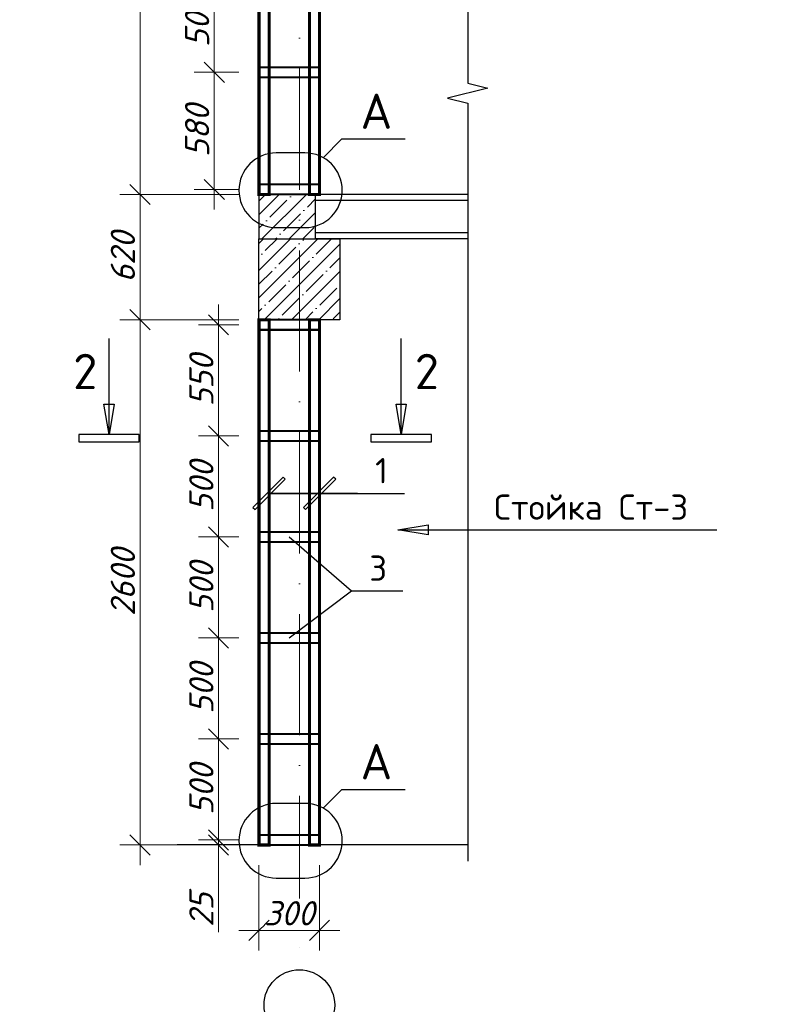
# Model space of a CAD drawing. Header units: millimetres. Extents: x 363306 to 7757304, y 1022887 to 1207196.
# Tile 344 of 656: x 1475028 to 1482661, y 1069618 to 1079366. Entities that reach past the tile are written whole.
import ezdxf
from ezdxf import colors
from ezdxf.entities.mleader import LeaderData, LeaderLine
from ezdxf.math import Vec2, Vec3

# ---------------------------------------------------------------- set-up
doc = ezdxf.new("R2010")
doc.units = ezdxf.units.MM
doc.linetypes.add('ACAD_ISO10W100', pattern=[18, 12, -3, 0, -3])
for name, color, linetype in [('0 @ 100', 7, 'Continuous'), ('kcd_tx', 7, 'Continuous'), ('Штрих', 7, 'Continuous')]:
    doc.layers.add(name, color=color, linetype=linetype)
doc.layers.add('Сечения', color=1, linetype='Continuous', lineweight=30)
doc.styles.add('iso', font='isocpeur.TTF')
doc.styles.add('ISOCPEUR', font='isocpeur.TTF')
doc.styles.get("Standard").update_dxf_attribs({"font": 'isocpeui.ttf'})
doc.styles.add('ГОСТ 2.304', font='isocpeui.ttf')
doc.dimstyles.new('Санжар', dxfattribs={"dimtxt": 240, "dimasz": 200, "dimexe": 200, "dimexo": 200, "dimgap": 50, "dimtad": 1, "dimdec": 0, "dimtxsty": 'Standard', "dimblk": 'OBLIQUE', "dimcen": 2.5, "dimdle": 200, "dimclrd": 152, "dimclre": 152, "dimclrt": 152, "dimadec": 0, "dimazin": 0, "dimtfac": 1, "dimtdec": 0, "dimtmove": 0, "dimatfit": 3, "dimldrblk": 'OBLIQUE', "dimfxl": 0, "dimlwd": 0, "dimlwe": 0, "dimarcsym": 0})

# ---------------------------------------------------------------- blocks, each defined once
blk = doc.blocks.new('_Oblique')
at = {"color": 0, "linetype": 'ByBlock', "lineweight": -2}
blk.add_line((-0.5, -0.5), (0.5, 0.5), dxfattribs=at)
blk = doc.blocks.new('*D1203')
at = {"layer": 'Defpoints', "color": 0, "lineweight": 25, "transparency": 16777216}
for p in [(1476997.5, 1071245.2), (1477398.2, 1071245.2), (1477398.2, 1071195.2)]:
    blk.add_point(p, dxfattribs=at)
at = {"layer": 'kcd_tx', "lineweight": 0, "transparency": 16777216}
for p, q in [((1476997.5, 1071245.2), (1476997.5, 1071445.2)), ((1477198.2, 1071245.2), (1476797.5, 1071245.2)), ((1477198.2, 1071195.2), (1476797.5, 1071195.2)), ((1476997.5, 1071195.2), (1476997.5, 1071245.2)), ((1476997.5, 1071195.2), (1476997.5, 1071245.2)), ((1476997.5, 1071195.2), (1476997.5, 1070995.2)), ((1476997.5, 1070332.3), (1476997.5, 1071195.2))]:
    blk.add_line(p, q, dxfattribs=at)
at = {"layer": 'kcd_tx', "lineweight": 0, "transparency": 16777216, "xscale": 200, "yscale": 200, "zscale": 200}
for p, rotation in [((1476997.5, 1071245.2), 270), ((1476997.5, 1071195.2), 90)]:
    blk.add_blockref('_Oblique', p, dxfattribs=dict(at, rotation=rotation))
at = {"layer": 'kcd_tx', "lineweight": 30, "transparency": 16777216, "insert": (1476827.5, 1070553.7), "char_height": 240, "attachment_point": 5, "rotation": 90, "bg_fill": 3, "box_fill_scale": 1.1, "bg_fill_color": 256, "bg_fill_true_color": 13158600, "bg_fill_transparency": 0}
blk.add_mtext('25', dxfattribs=at)
blk = doc.blocks.new('*D1173')
at = {"layer": 'Defpoints', "color": 0, "lineweight": 25, "transparency": 16777216}
for p in [(1476997.5, 1072245.2), (1477398.2, 1072245.2), (1477398.2, 1071245.2)]:
    blk.add_point(p, dxfattribs=at)
at = {"layer": 'kcd_tx', "lineweight": 0, "transparency": 16777216}
for p, q in [((1476997.5, 1071045.2), (1476997.5, 1072445.2)), ((1477198.2, 1072245.2), (1476797.5, 1072245.2)), ((1477198.2, 1071245.2), (1476797.5, 1071245.2))]:
    blk.add_line(p, q, dxfattribs=at)
at = {"layer": 'kcd_tx', "lineweight": 0, "transparency": 16777216, "xscale": 200, "yscale": 200, "zscale": 200}
for p, rotation in [((1476997.5, 1072245.2), 90), ((1476997.5, 1071245.2), 270)]:
    blk.add_blockref('_Oblique', p, dxfattribs=dict(at, rotation=rotation))
at = {"layer": 'kcd_tx', "lineweight": 30, "transparency": 16777216, "insert": (1476827.5, 1071745.2), "char_height": 240, "attachment_point": 5, "rotation": 90, "bg_fill": 3, "box_fill_scale": 1.1, "bg_fill_color": 256, "bg_fill_true_color": 13158600, "bg_fill_transparency": 0}
blk.add_mtext('500', dxfattribs=at)
blk = doc.blocks.new('*D1174')
at = {"layer": 'Defpoints', "color": 0, "lineweight": 25, "transparency": 16777216}
for p in [(1476997.5, 1073245.2), (1477398.2, 1073245.2), (1477398.2, 1072245.2)]:
    blk.add_point(p, dxfattribs=at)
at = {"layer": 'kcd_tx', "lineweight": 0, "transparency": 16777216}
for p, q in [((1476997.5, 1072045.2), (1476997.5, 1073445.2)), ((1477198.2, 1073245.2), (1476797.5, 1073245.2)), ((1477198.2, 1072245.2), (1476797.5, 1072245.2))]:
    blk.add_line(p, q, dxfattribs=at)
at = {"layer": 'kcd_tx', "lineweight": 0, "transparency": 16777216, "xscale": 200, "yscale": 200, "zscale": 200}
for p, rotation in [((1476997.5, 1073245.2), 90), ((1476997.5, 1072245.2), 270)]:
    blk.add_blockref('_Oblique', p, dxfattribs=dict(at, rotation=rotation))
at = {"layer": 'kcd_tx', "lineweight": 30, "transparency": 16777216, "insert": (1476827.5, 1072745.2), "char_height": 240, "attachment_point": 5, "rotation": 90, "bg_fill": 3, "box_fill_scale": 1.1, "bg_fill_color": 256, "bg_fill_true_color": 13158600, "bg_fill_transparency": 0}
blk.add_mtext('500', dxfattribs=at)
blk = doc.blocks.new('*D1175')
at = {"layer": 'Defpoints', "color": 0, "lineweight": 25, "transparency": 16777216}
for p in [(1476997.5, 1074245.2), (1477398.2, 1074245.2), (1477398.2, 1073245.2)]:
    blk.add_point(p, dxfattribs=at)
at = {"layer": 'kcd_tx', "lineweight": 0, "transparency": 16777216}
for p, q in [((1476997.5, 1073045.2), (1476997.5, 1074445.2)), ((1477198.2, 1074245.2), (1476797.5, 1074245.2)), ((1477198.2, 1073245.2), (1476797.5, 1073245.2))]:
    blk.add_line(p, q, dxfattribs=at)
at = {"layer": 'kcd_tx', "lineweight": 0, "transparency": 16777216, "xscale": 200, "yscale": 200, "zscale": 200}
for p, rotation in [((1476997.5, 1074245.2), 90), ((1476997.5, 1073245.2), 270)]:
    blk.add_blockref('_Oblique', p, dxfattribs=dict(at, rotation=rotation))
at = {"layer": 'kcd_tx', "lineweight": 30, "transparency": 16777216, "insert": (1476827.5, 1073745.2), "char_height": 240, "attachment_point": 5, "rotation": 90, "bg_fill": 3, "box_fill_scale": 1.1, "bg_fill_color": 256, "bg_fill_true_color": 13158600, "bg_fill_transparency": 0}
blk.add_mtext('500', dxfattribs=at)
blk = doc.blocks.new('*D1176')
at = {"layer": 'Defpoints', "color": 0, "lineweight": 25, "transparency": 16777216}
for p in [(1476997.5, 1075245.2), (1477398.2, 1075245.2), (1477398.2, 1074245.2)]:
    blk.add_point(p, dxfattribs=at)
at = {"layer": 'kcd_tx', "lineweight": 0, "transparency": 16777216}
for p, q in [((1476997.5, 1074045.2), (1476997.5, 1075445.2)), ((1477198.2, 1075245.2), (1476797.5, 1075245.2)), ((1477198.2, 1074245.2), (1476797.5, 1074245.2))]:
    blk.add_line(p, q, dxfattribs=at)
at = {"layer": 'kcd_tx', "lineweight": 0, "transparency": 16777216, "xscale": 200, "yscale": 200, "zscale": 200}
for p, rotation in [((1476997.5, 1075245.2), 90), ((1476997.5, 1074245.2), 270)]:
    blk.add_blockref('_Oblique', p, dxfattribs=dict(at, rotation=rotation))
at = {"layer": 'kcd_tx', "lineweight": 30, "transparency": 16777216, "insert": (1476827.5, 1074745.2), "char_height": 240, "attachment_point": 5, "rotation": 90, "bg_fill": 3, "box_fill_scale": 1.1, "bg_fill_color": 256, "bg_fill_true_color": 13158600, "bg_fill_transparency": 0}
blk.add_mtext('500', dxfattribs=at)
blk = doc.blocks.new('*D1177')
at = {"layer": 'Defpoints', "color": 0, "lineweight": 25, "transparency": 16777216}
for p in [(1476997.5, 1076345.2), (1477398.2, 1076345.2), (1477398.2, 1075245.2)]:
    blk.add_point(p, dxfattribs=at)
at = {"layer": 'kcd_tx', "lineweight": 0, "transparency": 16777216}
for p, q in [((1476997.5, 1075045.2), (1476997.5, 1076545.2)), ((1477198.2, 1076345.2), (1476797.5, 1076345.2)), ((1477198.2, 1075245.2), (1476797.5, 1075245.2))]:
    blk.add_line(p, q, dxfattribs=at)
at = {"layer": 'kcd_tx', "lineweight": 0, "transparency": 16777216, "xscale": 200, "yscale": 200, "zscale": 200}
for p, rotation in [((1476997.5, 1076345.2), 90), ((1476997.5, 1075245.2), 270)]:
    blk.add_blockref('_Oblique', p, dxfattribs=dict(at, rotation=rotation))
at = {"layer": 'kcd_tx', "lineweight": 30, "transparency": 16777216, "insert": (1476827.5, 1075795.2), "char_height": 240, "attachment_point": 5, "rotation": 90, "bg_fill": 3, "box_fill_scale": 1.1, "bg_fill_color": 256, "bg_fill_true_color": 13158600, "bg_fill_transparency": 0}
blk.add_mtext('550', dxfattribs=at)
blk = doc.blocks.new('*D1178')
at = {"layer": 'Defpoints', "color": 0, "lineweight": 25, "transparency": 16777216}
for p in [(1476955.2, 1078845.2), (1477398.2, 1078845.2), (1477398.2, 1077685.2)]:
    blk.add_point(p, dxfattribs=at)
at = {"layer": 'kcd_tx', "lineweight": 0, "transparency": 16777216}
for p, q in [((1476955.2, 1077485.2), (1476955.2, 1079045.2)), ((1477198.2, 1078845.2), (1476755.2, 1078845.2)), ((1477198.2, 1077685.2), (1476755.2, 1077685.2))]:
    blk.add_line(p, q, dxfattribs=at)
at = {"layer": 'kcd_tx', "lineweight": 0, "transparency": 16777216, "xscale": 200, "yscale": 200, "zscale": 200}
for p, rotation in [((1476955.2, 1078845.2), 90), ((1476955.2, 1077685.2), 270)]:
    blk.add_blockref('_Oblique', p, dxfattribs=dict(at, rotation=rotation))
at = {"layer": 'kcd_tx', "lineweight": 30, "transparency": 16777216, "insert": (1476785.2, 1078265.2), "char_height": 240, "attachment_point": 5, "rotation": 90, "bg_fill": 3, "box_fill_scale": 1.1, "bg_fill_color": 256, "bg_fill_true_color": 13158600, "bg_fill_transparency": 0}
blk.add_mtext('580', dxfattribs=at)
blk = doc.blocks.new('*D1179')
at = {"layer": 'Defpoints', "color": 0, "lineweight": 25, "transparency": 16777216}
for p in [(1476955.2, 1079845.2), (1477398.2, 1079845.2), (1477398.2, 1078845.2)]:
    blk.add_point(p, dxfattribs=at)
at = {"layer": 'kcd_tx', "lineweight": 0, "transparency": 16777216}
for p, q in [((1476955.2, 1078645.2), (1476955.2, 1080045.2)), ((1477198.2, 1079845.2), (1476755.2, 1079845.2)), ((1477198.2, 1078845.2), (1476755.2, 1078845.2))]:
    blk.add_line(p, q, dxfattribs=at)
at = {"layer": 'kcd_tx', "lineweight": 0, "transparency": 16777216, "xscale": 200, "yscale": 200, "zscale": 200}
for p, rotation in [((1476955.2, 1079845.2), 90), ((1476955.2, 1078845.2), 270)]:
    blk.add_blockref('_Oblique', p, dxfattribs=dict(at, rotation=rotation))
at = {"layer": 'kcd_tx', "lineweight": 30, "transparency": 16777216, "insert": (1476785.2, 1079345.2), "char_height": 240, "attachment_point": 5, "rotation": 90, "bg_fill": 3, "box_fill_scale": 1.1, "bg_fill_color": 256, "bg_fill_true_color": 13158600, "bg_fill_transparency": 0}
blk.add_mtext('500', dxfattribs=at)
blk = doc.blocks.new('*D1183')
at = {"layer": 'Defpoints', "color": 0, "lineweight": 25, "transparency": 16777216}
for p in [(1476219.8, 1076395.2), (1477398.2, 1076395.2), (1477326.1, 1071195.2)]:
    blk.add_point(p, dxfattribs=at)
at = {"layer": 'kcd_tx', "lineweight": 0, "transparency": 16777216}
for p, q in [((1476219.8, 1070995.2), (1476219.8, 1076595.2)), ((1477198.2, 1076395.2), (1476019.8, 1076395.2)), ((1477126.1, 1071195.2), (1476019.8, 1071195.2))]:
    blk.add_line(p, q, dxfattribs=at)
at = {"layer": 'kcd_tx', "lineweight": 0, "transparency": 16777216, "xscale": 200, "yscale": 200, "zscale": 200}
for p, rotation in [((1476219.8, 1076395.2), 90), ((1476219.8, 1071195.2), 270)]:
    blk.add_blockref('_Oblique', p, dxfattribs=dict(at, rotation=rotation))
at = {"layer": 'kcd_tx', "lineweight": 30, "transparency": 16777216, "insert": (1476049.8, 1073795.2), "char_height": 240, "attachment_point": 5, "rotation": 90, "bg_fill": 3, "box_fill_scale": 1.1, "bg_fill_color": 256, "bg_fill_true_color": 13158600, "bg_fill_transparency": 0}
blk.add_mtext('2600', dxfattribs=at)
blk = doc.blocks.new('*D1184')
at = {"layer": 'Defpoints', "color": 0, "lineweight": 25, "transparency": 16777216}
for p in [(1476219.8, 1077635.2), (1477398.2, 1077635.2), (1477398.2, 1076395.2)]:
    blk.add_point(p, dxfattribs=at)
at = {"layer": 'kcd_tx', "lineweight": 0, "transparency": 16777216}
for p, q in [((1476219.8, 1076195.2), (1476219.8, 1077835.2)), ((1477198.2, 1077635.2), (1476019.8, 1077635.2)), ((1477198.2, 1076395.2), (1476019.8, 1076395.2))]:
    blk.add_line(p, q, dxfattribs=at)
at = {"layer": 'kcd_tx', "lineweight": 0, "transparency": 16777216, "xscale": 200, "yscale": 200, "zscale": 200}
for p, rotation in [((1476219.8, 1077635.2), 90), ((1476219.8, 1076395.2), 270)]:
    blk.add_blockref('_Oblique', p, dxfattribs=dict(at, rotation=rotation))
at = {"layer": 'kcd_tx', "lineweight": 30, "transparency": 16777216, "insert": (1476049.8, 1077015.2), "char_height": 240, "attachment_point": 5, "rotation": 90, "bg_fill": 3, "box_fill_scale": 1.1, "bg_fill_color": 256, "bg_fill_true_color": 13158600, "bg_fill_transparency": 0}
blk.add_mtext('620', dxfattribs=at)
blk = doc.blocks.new('*D1185')
at = {"layer": 'Defpoints', "color": 0, "lineweight": 25, "transparency": 16777216}
for p in [(1476219.8, 1082995.2), (1477448.2, 1082995.2), (1477398.2, 1077635.2)]:
    blk.add_point(p, dxfattribs=at)
at = {"layer": 'kcd_tx', "lineweight": 0, "transparency": 16777216}
for p, q in [((1476219.8, 1077435.2), (1476219.8, 1083195.2)), ((1477248.2, 1082995.2), (1476019.8, 1082995.2)), ((1477198.2, 1077635.2), (1476019.8, 1077635.2))]:
    blk.add_line(p, q, dxfattribs=at)
at = {"layer": 'kcd_tx', "lineweight": 0, "transparency": 16777216, "xscale": 200, "yscale": 200, "zscale": 200}
for p, rotation in [((1476219.8, 1082995.2), 90), ((1476219.8, 1077635.2), 270)]:
    blk.add_blockref('_Oblique', p, dxfattribs=dict(at, rotation=rotation))
at = {"layer": 'kcd_tx', "lineweight": 30, "transparency": 16777216, "insert": (1476049.8, 1080315.2), "char_height": 240, "attachment_point": 5, "rotation": 90, "bg_fill": 3, "box_fill_scale": 1.1, "bg_fill_color": 256, "bg_fill_true_color": 13158600, "bg_fill_transparency": 0}
blk.add_mtext('2680', dxfattribs=at)
blk = doc.blocks.new('*D1187')
at = {"layer": 'Defpoints', "color": 0, "lineweight": 25, "transparency": 16777216}
for p in [(1477398.2, 1071195.2), (1477998.2, 1071195.2), (1477998.2, 1070349.6)]:
    blk.add_point(p, dxfattribs=at)
at = {"layer": 'kcd_tx', "lineweight": 0, "transparency": 16777216}
for p, q in [((1477398.2, 1070995.2), (1477398.2, 1070149.6)), ((1477998.2, 1070995.2), (1477998.2, 1070149.6)), ((1477198.2, 1070349.6), (1478198.2, 1070349.6))]:
    blk.add_line(p, q, dxfattribs=at)
at = {"layer": 'kcd_tx', "lineweight": 30, "transparency": 16777216, "insert": (1477698.2, 1070519.6), "char_height": 240, "attachment_point": 5, "bg_fill": 3, "box_fill_scale": 1.1, "bg_fill_color": 256, "bg_fill_true_color": 13158600, "bg_fill_transparency": 0}
blk.add_mtext('300', dxfattribs=at)
at = {"layer": 'kcd_tx', "lineweight": 0, "transparency": 16777216, "xscale": 200, "yscale": 200, "zscale": 200, "rotation": 180}
blk.add_blockref('_Oblique', (1477398.2, 1070349.6), dxfattribs=at)
at = {"layer": 'kcd_tx', "lineweight": 0, "transparency": 16777216, "xscale": 200, "yscale": 200, "zscale": 200}
blk.add_blockref('_Oblique', (1477998.2, 1070349.6), dxfattribs=at)

msp = doc.modelspace()

# ---------------------------------------------------------------- hatches: boundary and pattern name
at = {"layer": 'Штрих', "lineweight": 9, "ltscale": 100}
h = msp.add_hatch(dxfattribs=at)
h.set_pattern_fill('ANSI35', color=252, scale=30, style=0)
h.set_pattern_definition([(45, (381388.14, -747322.88), (-134.703842, 134.703842), []), (45, (381522.84, -747322.88), (-134.703842, 134.703842), [238.125, -47.625, 0, -47.625])])
h.paths.add_polyline_path([(1477398.194, 1077195.224), (1477798.194, 1077195.224), (1477798.194, 1077635.224), (1477398.194, 1077635.224)])
h.paths.add_polyline_path([(1477958.194, 1077635.224), (1477798.194, 1077635.224), (1477798.194, 1077195.224), (1477958.194, 1077195.224)])
h = msp.add_hatch(dxfattribs=at)
h.set_pattern_fill('ANSI35', color=252, scale=30, style=0)
h.set_pattern_definition([(45, (1058868.62, 359309.53), (-134.70384, 134.70384), []), (45, (1059003.32, 359309.53), (-134.70384, 134.70384), [238.125, -47.625, 0, -47.625])])
h.paths.add_polyline_path([(1478198.194, 1076395.224), (1478198.194, 1077195.224), (1477398.194, 1077195.224), (1477398.194, 1076395.224)])

# ---------------------------------------------------------------- linework, layer by layer
at = {"color": 1, "linetype": 'ACAD_ISO10W100', "lineweight": 9, "ltscale": 100}
msp.add_line((1477798.194, 1086081.839), (1477798.194, 1069959.967), dxfattribs=at)
at = {"color": 18, "lineweight": 30, "true_color": 0x000000}
for p, q in [((1479466.434, 1077635.224), (1477958.194, 1077635.224)), ((1479466.434, 1077575.224), (1477958.194, 1077575.224)), ((1479466.434, 1077255.224), (1477958.194, 1077255.224)), ((1479466.434, 1077195.224), (1477958.194, 1077195.224)), ((1479466.434, 1071195.224), (1476586.482, 1071195.224))]:
    msp.add_line(p, q, dxfattribs=at)
at = {"linetype": 'Continuous', "lineweight": 25, "ltscale": 100}
for p, q in [((1478806.503, 1075258.103), (1478756.225, 1075558.553)), ((1478756.225, 1075558.553), (1478856.781, 1075558.553)), ((1478856.781, 1075558.553), (1478806.503, 1075258.103)), ((1475612.893, 1075258.103), (1475612.893, 1075188.103)), ((1479106.503, 1075258.103), (1478506.503, 1075258.103)), ((1478506.503, 1075258.103), (1478506.503, 1075188.103)), ((1478506.503, 1075188.103), (1479106.503, 1075188.103)), ((1479106.503, 1075188.103), (1479106.503, 1075258.103))]:
    msp.add_line(p, q, dxfattribs=at)
at = {"lineweight": 25, "ltscale": 100}
for p, q in [((1477658.801, 1074815.461), (1477637.588, 1074836.675)), ((1477658.801, 1074815.461), (1477637.588, 1074836.675)), ((1478137.588, 1074836.675), (1477837.588, 1074536.674)), ((1478137.588, 1074836.675), (1477837.588, 1074536.674)), ((1477858.801, 1074515.461), (1478158.801, 1074815.461)), ((1477858.801, 1074515.461), (1478158.801, 1074815.461)), ((1478158.801, 1074815.461), (1478137.588, 1074836.675)), ((1478158.801, 1074815.461), (1478137.588, 1074836.675)), ((1477837.588, 1074536.674), (1477858.801, 1074515.461)), ((1477837.588, 1074536.674), (1477858.801, 1074515.461)), ((1478774.966, 1074315.148), (1479075.417, 1074365.426)), ((1479075.417, 1074264.87), (1478774.966, 1074315.148)), ((1479075.417, 1074365.426), (1479075.417, 1074264.87))]:
    msp.add_line(p, q, dxfattribs=at)
at = {"linetype": 'Continuous', "ltscale": 40}
for points in [[(1479466.434, 1086181.018), (1479466.434, 1078738.532)], [(1479666.434, 1078688.532), (1479266.434, 1078588.532)], [(1479466.434, 1078738.532), (1479666.434, 1078688.532)], [(1479266.434, 1078588.532), (1479466.434, 1078538.532)], [(1479466.434, 1078538.532), (1479466.434, 1071035.078)]]:
    msp.add_lwpolyline(points, dxfattribs=at)
at = {"color": 244, "lineweight": 0, "true_color": 0x991b1e, "const_width": 30}
for points in [[(1477398.194, 1082995.224), (1477498.194, 1082995.224), (1477498.194, 1077635.224), (1477398.194, 1077635.224)], [(1477898.194, 1082995.224), (1477998.194, 1082995.224), (1477998.194, 1077635.224), (1477898.194, 1077635.224)], [(1477398.194, 1076395.224), (1477498.194, 1076395.224), (1477498.194, 1071195.224), (1477398.194, 1071195.224)], [(1477898.194, 1076395.224), (1477998.194, 1076395.224), (1477998.194, 1071195.224), (1477898.194, 1071195.224)]]:
    msp.add_lwpolyline(points, close=True, dxfattribs=at)
at = {"lineweight": 25, "ltscale": 100}
for points in [[(1478033.845, 1077999.669), (1478218.764, 1078184.587)], [(1478218.764, 1078184.587), (1478844.9, 1078184.587)], [(1477853.599, 1078046.624), (1477569.15, 1078046.624)], [(1477569.15, 1077307.772), (1477853.599, 1077307.772)], [(1477498.194, 1074676.068), (1478373.795, 1074676.068)], [(1478373.795, 1074676.068), (1477498.194, 1074676.068)], [(1477998.194, 1074676.068), (1478373.795, 1074676.068)], [(1478373.795, 1074676.068), (1478840.462, 1074676.068)], [(1478774.966, 1074315.148), (1479551.756, 1074315.148)], [(1479551.756, 1074315.148), (1481934.143, 1074315.148)], [(1477698.194, 1074245.224), (1478315.538, 1073711.073)], [(1477698.194, 1073245.224), (1478315.538, 1073711.073)], [(1478315.538, 1073711.073), (1478822.546, 1073711.073)], [(1478033.845, 1071559.669), (1478218.764, 1071744.587)], [(1478218.764, 1071744.587), (1478844.9, 1071744.587)], [(1477853.599, 1071606.624), (1477569.15, 1071606.624)], [(1477569.15, 1070867.772), (1477853.599, 1070867.772)]]:
    msp.add_lwpolyline(points, dxfattribs=at)
at = {"color": 18, "lineweight": 30, "true_color": 0x000000}
for points in [[(1477398.194, 1077195.224), (1477958.194, 1077195.224), (1477958.194, 1077635.224), (1477398.194, 1077635.224)], [(1477398.194, 1077195.224), (1478198.194, 1077195.224), (1478198.194, 1076395.224), (1477398.194, 1076395.224)]]:
    msp.add_lwpolyline(points, close=True, dxfattribs=at)
at = {"linetype": 'Continuous', "lineweight": 25, "ltscale": 100}
msp.add_lwpolyline([(1478806.503, 1075258.103), (1478806.503, 1076208.103)], dxfattribs=at)
msp.add_circle((1477798.194, 1069609.967), 350)
at = {"lineweight": 25, "ltscale": 100}
for centre in [(1477853.599, 1077677.198), (1477853.599, 1071237.198)]:
    msp.add_arc(centre, 369.426, 270, 90, dxfattribs=at)
at = {"layer": 'Сечения', "color": 196, "true_color": 0x340872, "const_width": 20}
for points in [[(1477398.194, 1078795.224), (1477998.194, 1078795.224), (1477998.194, 1078895.224), (1477398.194, 1078895.224)], [(1477398.194, 1077635.224), (1477998.194, 1077635.224), (1477998.194, 1077735.224), (1477398.194, 1077735.224)], [(1477398.194, 1076295.224), (1477998.194, 1076295.224), (1477998.194, 1076395.224), (1477398.194, 1076395.224)], [(1477398.194, 1075195.224), (1477998.194, 1075195.224), (1477998.194, 1075295.224), (1477398.194, 1075295.224)], [(1477398.194, 1074195.224), (1477998.194, 1074195.224), (1477998.194, 1074295.224), (1477398.194, 1074295.224)], [(1477398.194, 1073195.224), (1477998.194, 1073195.224), (1477998.194, 1073295.224), (1477398.194, 1073295.224)], [(1477398.194, 1072195.224), (1477998.194, 1072195.224), (1477998.194, 1072295.224), (1477398.194, 1072295.224)], [(1477398.194, 1071195.224), (1477998.194, 1071195.224), (1477998.194, 1071295.224), (1477398.194, 1071295.224)]]:
    msp.add_lwpolyline(points, close=True, dxfattribs=at)

# ---------------------------------------------------------------- texts
at = {"lineweight": 25, "ltscale": 100, "attachment_point": 1}
for s, insert, char_height, width in [('\\fISOCPEUR|b0|i0|c0|p34;\\W1.0000000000;\\T1.0000000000;\\o\\lА', (1478403.764, 1078634.587), 350, 455), ('\\fISOCPEUR|b0|i0|c0|p34;\\W1.0000000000;\\T1.0000000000;\\o\\l1', (1478548.795, 1075026.068), 250, 225), ('{\\fISOCPEUR|b0|i0|c204|p34;Стойка Ст-3}', (1479726.756, 1074665.148), 250, 2075), ('\\fISOCPEUR|b0|i0|c0|p34;\\W1.0000000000;\\T1.0000000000;\\o\\l3', (1478490.538, 1074061.073), 250, 275), ('\\fISOCPEUR|b0|i0|c0|p34;\\W1.0000000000;\\T1.0000000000;\\o\\lА', (1478403.764, 1072194.587), 350, 455)]:
    msp.add_mtext(s, dxfattribs=dict(at, insert=insert, char_height=char_height, width=width))
at = {"linetype": 'Continuous', "lineweight": 25, "ltscale": 100, "char_height": 350, "width": 385, "attachment_point": 1}
for insert in [(1475557.817, 1076058.103), (1478941.503, 1076058.103)]:
    msp.add_mtext('\\fISOCPEUR|b0|i0|c0|p34;\\W1.0000000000;\\T1.0000000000;\\o\\l2', dxfattribs=dict(at, insert=insert))
at = {"lineweight": 9, "width": 5098.88054, "attachment_point": 1, "style": 'iso'}
for s, insert, char_height in [('\\pi457.16754;{\\LГоризонтальная} \\P\\pi1088.83421;сетка ГС-3', (1375420.972, 1075790.643), 400), ('\\pi457.168;{\\LГоризонтальная} \\P\\pi1088.684;сетка ГС-1', (1226021.103, 1074406.224, 0), 300), ('\\pi457.168;{\\LГоризонтальная} \\P\\pi1088.684;сетка ГС-1', (1270481.247, 1074142.755, 0), 300), ('\\pi35.463;Крепежный элемент КЭ-3 \\P\\pi1192.62209;(шаг 1500 мм)', (1386879.305, 1071743.384), 300)]:
    msp.add_mtext(s, dxfattribs=dict(at, insert=insert, char_height=char_height))
at = {"color": 0, "lineweight": -2, "ltscale": 5, "insert": (1348958.4, 1070865.149), "char_height": 300, "width": 17773.54363, "attachment_point": 1, "style": 'iso'}
msp.add_mtext('\\pi7162.827;{\\fISOCPEUR|b0|i1|c204|p34;Примечание:\\P\\pi0;1. \\C256;Данный лист читать совместно с листами\\C0; КP- \\P2. Горизонтальные сетки СГ-1, СГ-2, СГ-3  устраиваются по длине в стенах и в перегородках, через каждый 600 мм расстояние по высоте.\\P\\C256;3. Стены  выполнить из газоблока изготавливается автоклавным методом D600/\\PКладку выполнить с применением однорядной перевязки\\P5.Контроль качества материалов и работ выполнять согласно указаниям \\PКМК 2.01.03-19, КМК 3.03.01-98 и ППР.\\P6. Все внутренние дверные отверстие монтажировать на отм. +2,100.\\P7. Прочность клеевого состава или раствора должна обеспечить величину нормального сцепления не менее 1,2 кгс/см².}', dxfattribs=at)
at = {"color": 18, "lineweight": 0, "true_color": 0x000000, "insert": (1377368.048, 1070455.62), "char_height": 500, "width": 3831.09957, "attachment_point": 1}
msp.add_mtext('\\pi1090.54978;a - a', dxfattribs=at)
at = {"layer": '0 @ 100', "color": 7, "insert": (761996.908, 1075986.433), "char_height": 318.940213, "width": 19697.5359, "attachment_point": 4, "style": 'ГОСТ 2.304'}
msp.add_mtext('\\pi5457.36288;{\\fISOCPEUR|b1|i1|c204|p34;Характеристика участка строительства:\\P\\pi0;\\P}Расчетная зимняя температура воздух 15 °С.\\PСкоростной напор ветра   - 38кг/м2.\\PВес снегового покрова    - 50кг/м2.\\PКлассификация зданий по функциональной пожарной опасности - Ф 4.1 \\PКоэффициент надежности по назначению - 0.95\\P\\P^IПроектом разработано подъёмник для мало мобильных граждан населения грузоподъемностью 250 кг. скоростью 0,25 см/с. Двери шахт подъёмника противопожарные с пределом огнестойкости El 30. Подъёмники оборудованы кабинами габаритами 1500х1500 мм, ширина дверей кабины обеспечивает проезд инвалидной коляски. Для экстренных случаев подъёмник оснащен дополнительным аккумулятором и механическим спуском для безопасного спуска пассажира в нулевую отметку. Так же в дверях подъёмника установлены замки датчики которые открываются с ключевыми картами, чтобы открыть двери подъёмника.\\P^IС внешней и внутренней стороны наружных стен предусмотрено обшивка из аквапанелей толщиной 12,5мм с утеплением из минераловатной ваты на кварцевой основе, А =0,040 Вт/мС, толщиной 100мм. (по теплотехническому расчету). Наружная отделка из органическое стекло.\\P^IПодрядчик обязан предоставить заказчику сертификаты соответствия и пожарной безопасности на фасадную систему и все применяемые в данной системе материалы и изделия.\\PКонструкции, изделия и материалы применены по действующим стандартам, ТУ, сертификатам. На путях эвакуации используются отделочные материалы, соответствующие требованиям п. 5.25 ШНК 2.01.02-04.\\PОтделка стен с внутренней стороны окраска водоэмульсионными красками светлых тонов. Во внутренней и наружной отделке использованы современные отделочные материалы используемые на территории Республики Узбекистан.\\P^IКрыша - скатная из металлических профилированных листов с полимерными покрытиями с обеих сторон толщ.0,55мм по металлическим конструкциям.\\P^IПо периметру наружных стен устраивается бетонная отмостка. Бетон кл.В 7,5 шириной 1000 мм, толщиной 50 мм по гравийному основанию толщиной 100 мм -150 мм.\\P^IВсе строительно-монтажные работы вести согласно указаний соответствующих строительных норм и проекта производства работ (П.П.Р.) на основании ШНК 3.01.01 - 03 и КМК 3.01.02 - 00.', dxfattribs=at)

# ---------------------------------------------------------------- leaders
ml = msp.add_multileader_mtext('Standard')
ml.set_content('{\\fISOCPEUR|b0|i1|c204|p34;Колонна}', color=256, style='ISOCPEUR')
ml.set_leader_properties()
ml.build(insert=Vec2(0, 0))
ml.multileader.update_dxf_attribs({"text_left_attachment_type": 6, "text_right_attachment_type": 6, "dogleg_length": 0.209, "arrow_head_size": 188.682, "scale": 100})
ctx = ml.context
ctx.base_point, ctx.scale, ctx.char_height, ctx.arrow_head_size, ctx.landing_gap_size, ctx.plane_origin = Vec3(1386235.285, 1074439.677), 100, 251.57628, 188.682, 0, Vec3(1387018.876, 1079025.356)
ctx.left_attachment, ctx.right_attachment, ctx.text_align_type = 6, 6, 1
notes = []
notes.append((ctx, [(0, (1, 1, 0), (1386214.335, 1074439.677), (1, 0), 20.95, [(0, [(1386022.19, 1075940.372)], 0, [])])]))
ctx.mtext.insert, ctx.mtext.width, ctx.mtext.alignment, ctx.mtext.flow_direction = Vec3(1386881.379, 1074741.568), 2359.8993, 2, 5
for ctx, leaders in notes:
    for number, flags, end, landing, length, lines in leaders:
        leader = LeaderData()
        leader.index, (leader.has_last_leader_line, leader.has_dogleg_vector, leader.attachment_direction) = number, flags
        leader.last_leader_point, leader.dogleg_vector, leader.dogleg_length = Vec3(end), Vec3(landing), length
        for number, points, colour, breaks in lines:
            line = LeaderLine()
            line.index, line.vertices, line.color, line.breaks = number, Vec3.list(points), colors.encode_raw_color(colour), breaks
            leader.lines.append(line)
        ctx.leaders.append(leader)

# ---------------------------------------------------------------- next in the draw order: dimensions: what is measured, and where the dimension line sits
at = {"layer": 'kcd_tx', "color": 18, "lineweight": 30, "true_color": 0x000000}
dim = msp.add_linear_dim(base=(1476955.207, 1078845.224), p1=(1477398.194, 1077685.224), p2=(1477398.194, 1078845.224), angle=90, dimstyle='Санжар', override={"dimlfac": 0.5, "dimclrd": 256, "dimclre": 256, "dimclrt": 256, "dimtmove": 1, "dimfxl": 0.18, "dimtfill": 1, "dimarcsym": 2}, dxfattribs=at)
dim.commit()
dim.dimension.update_dxf_attribs({"geometry": '*D1178', "text_midpoint": (1476785.207, 1078265.224)})
dim = msp.add_linear_dim(base=(1476997.463, 1071245.224), p1=(1477398.194, 1071195.224), p2=(1477398.194, 1071245.224), angle=90, dimstyle='Санжар', override={"dimlfac": 0.5, "dimclrd": 256, "dimclre": 256, "dimclrt": 256, "dimtmove": 1, "dimfxl": 0.18, "dimtfill": 1, "dimarcsym": 2}, dxfattribs=at)
dim.commit()
dim.dimension.update_dxf_attribs({"geometry": '*D1203', "text_midpoint": (1476999.05, 1070553.7), "dimtype": 160})

# ---------------------------------------------------------------- next in the draw order: dimensions: what is measured, and where the dimension line sits
for base, p1, p2, picture, middle in [((1476955.207, 1079845.224), (1477398.194, 1078845.224), (1477398.194, 1079845.224), '*D1179', (1476785.207, 1079345.224)), ((1476997.463, 1072245.224), (1477398.194, 1071245.224), (1477398.194, 1072245.224), '*D1173', (1476827.463, 1071745.224))]:
    dim = msp.add_linear_dim(base=base, p1=p1, p2=p2, angle=90, dimstyle='Санжар', override={"dimlfac": 0.5, "dimclrd": 256, "dimclre": 256, "dimclrt": 256, "dimtmove": 1, "dimfxl": 0.18, "dimtfill": 1, "dimarcsym": 2}, dxfattribs=at)
    dim.commit()
    dim.dimension.update_dxf_attribs({"geometry": picture, "text_midpoint": middle})

# ---------------------------------------------------------------- next in the draw order: dimensions: what is measured, and where the dimension line sits
dim = msp.add_linear_dim(base=(1476997.463, 1073245.224), p1=(1477398.194, 1072245.224), p2=(1477398.194, 1073245.224), angle=90, dimstyle='Санжар', override={"dimlfac": 0.5, "dimclrd": 256, "dimclre": 256, "dimclrt": 256, "dimtmove": 1, "dimfxl": 0.18, "dimtfill": 1, "dimarcsym": 2}, dxfattribs=at)
dim.commit()
dim.dimension.update_dxf_attribs({"geometry": '*D1174', "text_midpoint": (1476827.463, 1072745.224)})

# ---------------------------------------------------------------- next in the draw order: dimensions: what is measured, and where the dimension line sits
dim = msp.add_linear_dim(base=(1476997.463, 1074245.224), p1=(1477398.194, 1073245.224), p2=(1477398.194, 1074245.224), angle=90, dimstyle='Санжар', override={"dimlfac": 0.5, "dimclrd": 256, "dimclre": 256, "dimclrt": 256, "dimtmove": 1, "dimfxl": 0.18, "dimtfill": 1, "dimarcsym": 2}, dxfattribs=at)
dim.commit()
dim.dimension.update_dxf_attribs({"geometry": '*D1175', "text_midpoint": (1476827.463, 1073745.224)})

# ---------------------------------------------------------------- next in the draw order: dimensions: what is measured, and where the dimension line sits
dim = msp.add_linear_dim(base=(1476997.463, 1075245.224), p1=(1477398.194, 1074245.224), p2=(1477398.194, 1075245.224), angle=90, dimstyle='Санжар', override={"dimlfac": 0.5, "dimclrd": 256, "dimclre": 256, "dimclrt": 256, "dimtmove": 1, "dimfxl": 0.18, "dimtfill": 1, "dimarcsym": 2}, dxfattribs=at)
dim.commit()
dim.dimension.update_dxf_attribs({"geometry": '*D1176', "text_midpoint": (1476827.463, 1074745.224)})

# ---------------------------------------------------------------- next in the draw order: dimensions: what is measured, and where the dimension line sits
dim = msp.add_linear_dim(base=(1476997.463, 1076345.224), p1=(1477398.194, 1075245.224), p2=(1477398.194, 1076345.224), angle=90, dimstyle='Санжар', override={"dimlfac": 0.5, "dimclrd": 256, "dimclre": 256, "dimclrt": 256, "dimtmove": 1, "dimfxl": 0.18, "dimtfill": 1, "dimarcsym": 2}, dxfattribs=at)
dim.commit()
dim.dimension.update_dxf_attribs({"geometry": '*D1177', "text_midpoint": (1476827.463, 1075795.224)})

# ---------------------------------------------------------------- next in the draw order: dimensions: what is measured, and where the dimension line sits
dim = msp.add_linear_dim(base=(1476219.763, 1076395.224), p1=(1477326.123, 1071195.224), p2=(1477398.194, 1076395.224), angle=90, dimstyle='Санжар', override={"dimlfac": 0.5, "dimclrd": 256, "dimclre": 256, "dimclrt": 256, "dimtmove": 1, "dimfxl": 0.18, "dimtfill": 1, "dimarcsym": 2}, dxfattribs=at)
dim.commit()
dim.dimension.update_dxf_attribs({"geometry": '*D1183', "text_midpoint": (1476049.763, 1073795.224)})

# ---------------------------------------------------------------- next in the draw order: linework, layer by layer
at = {"linetype": 'Continuous', "lineweight": 25, "ltscale": 100}
for p, q in [((1475912.893, 1075258.103), (1475862.615, 1075558.553)), ((1475862.615, 1075558.553), (1475963.171, 1075558.553)), ((1475963.171, 1075558.553), (1475912.893, 1075258.103)), ((1476212.893, 1075258.103), (1475612.893, 1075258.103)), ((1475612.893, 1075188.103), (1476212.893, 1075188.103)), ((1476212.893, 1075188.103), (1476212.893, 1075258.103))]:
    msp.add_line(p, q, dxfattribs=at)
at = {"lineweight": 25, "ltscale": 100}
for p, q in [((1477637.588, 1074836.675), (1477337.588, 1074536.674)), ((1477637.588, 1074836.675), (1477337.588, 1074536.674)), ((1477358.801, 1074515.461), (1477658.801, 1074815.461)), ((1477358.801, 1074515.461), (1477658.801, 1074815.461)), ((1477337.588, 1074536.674), (1477358.801, 1074515.461)), ((1477337.588, 1074536.674), (1477358.801, 1074515.461))]:
    msp.add_line(p, q, dxfattribs=at)
msp.add_arc((1477569.15, 1071237.198), 369.426, 90, 270, dxfattribs=at)

# ---------------------------------------------------------------- next in the draw order: dimensions: what is measured, and where the dimension line sits
at = {"layer": 'kcd_tx', "color": 18, "lineweight": 30, "true_color": 0x000000}
dim = msp.add_linear_dim(base=(1476219.763, 1077635.224), p1=(1477398.194, 1076395.224), p2=(1477398.194, 1077635.224), angle=90, dimstyle='Санжар', override={"dimlfac": 0.5, "dimclrd": 256, "dimclre": 256, "dimclrt": 256, "dimtmove": 1, "dimfxl": 0.18, "dimtfill": 1, "dimarcsym": 2}, dxfattribs=at)
dim.commit()
dim.dimension.update_dxf_attribs({"geometry": '*D1184', "text_midpoint": (1476049.763, 1077015.224)})

# ---------------------------------------------------------------- next in the draw order: linework, layer by layer
at = {"linetype": 'Continuous', "lineweight": 25, "ltscale": 100}
msp.add_lwpolyline([(1475912.893, 1075258.103), (1475912.893, 1076208.103)], dxfattribs=at)

# ---------------------------------------------------------------- next in the draw order: dimensions: what is measured, and where the dimension line sits
at = {"layer": 'kcd_tx', "color": 18, "lineweight": 30, "true_color": 0x000000}
dim = msp.add_linear_dim(base=(1476219.763, 1082995.224), p1=(1477398.194, 1077635.224), p2=(1477448.194, 1082995.224), angle=90, dimstyle='Санжар', override={"dimlfac": 0.5, "dimclrd": 256, "dimclre": 256, "dimclrt": 256, "dimtmove": 1, "dimfxl": 0.18, "dimtfill": 1, "dimarcsym": 2}, dxfattribs=at)
dim.commit()
dim.dimension.update_dxf_attribs({"geometry": '*D1185', "text_midpoint": (1476049.763, 1080315.224)})
dim = msp.add_linear_dim(base=(1477998.194, 1070349.628), p1=(1477398.194, 1071195.224), p2=(1477998.194, 1071195.224), dimstyle='Санжар', override={"dimlfac": 0.5, "dimclrd": 256, "dimclre": 256, "dimclrt": 256, "dimtmove": 1, "dimfxl": 0.18, "dimtfill": 1, "dimarcsym": 2}, dxfattribs=at)
dim.commit()
dim.dimension.update_dxf_attribs({"geometry": '*D1187', "text_midpoint": (1477698.194, 1070349.628), "dimtype": 160})

# ---------------------------------------------------------------- next in the draw order: linework, layer by layer
at = {"lineweight": 25, "ltscale": 100}
msp.add_arc((1477569.15, 1077677.198), 369.426, 90, 270, dxfattribs=at)

doc.saveas('drawing.dxf')
